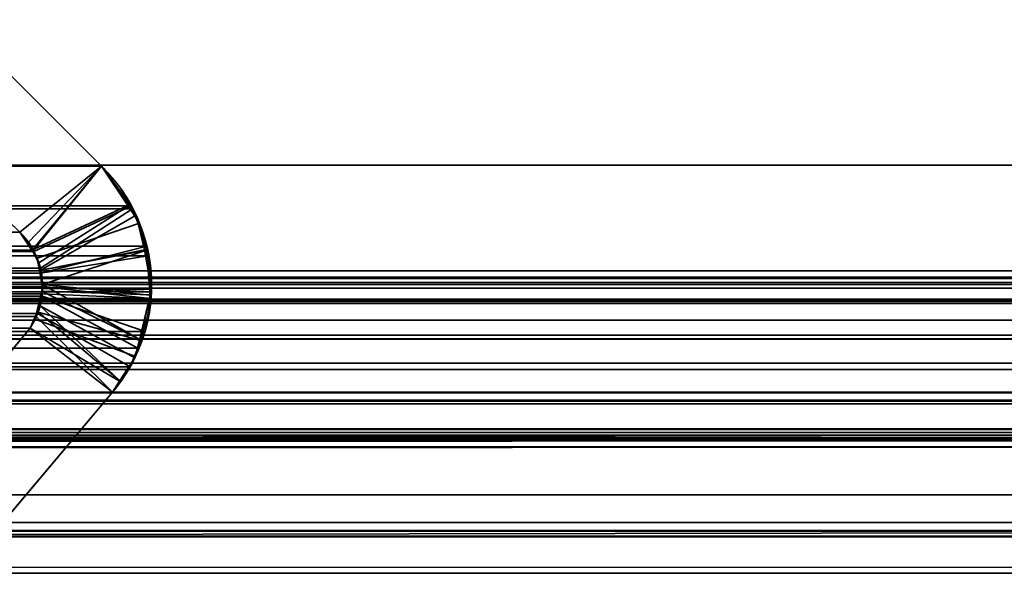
# Model space of a CAD drawing. Header units: millimetres. Extents: x -603 to 3703, y -115 to 249.
# Tile 574 of 656: x 1960.98 to 1966.61, y 0.2 to 3.48. Entities that reach past the tile are written whole.
import ezdxf

# ---------------------------------------------------------------- set-up
doc = ezdxf.new("R2010")
doc.units = ezdxf.units.MM
doc.layers.add('152', color=7, linetype='Continuous', true_color=0xffffff)

# ---------------------------------------------------------------- blocks, each defined once
blk = doc.blocks.new('UG_SURFACE_002')
at = {"layer": '152', "color": 252, "linetype": 'Continuous', "lineweight": 35}
for points in [[(2165, -13.3, 2212.25), (2165, 230.4, 2212.25), (835, 230.4, 2212.25), (835, -13.3, 2212.25)], [(985, -13.3, 2062.2499), (985, 230.4, 2062.2499), (2015.0001, 230.4, 2062.2499), (2015.0001, -13.3, 2062.2499)]]:
    blk.add_3dface(points, dxfattribs=at)
blk = doc.blocks.new('UG_SURFACE_145')
at = {"layer": '152', "color": 7, "linetype": 'Continuous', "lineweight": 35}
for points in [[(1974.175, 2.6459, 2019.4249), (1974.1284, 5.9608, 2019.3784), (1025.8716, 5.9608, 2019.3784), (1025.825, 2.6459, 2019.4249)], [(1026.7951, 2.0412, 2018.4548), (1026.8776, 4.9715, 2018.3723), (1973.1224, 4.9715, 2018.3723), (1973.2049, 2.0412, 2018.4548)], [(1039.8064, 3.8936, 2005.4436), (1038.5557, 2.6395, 2006.6943), (1961.4443, 2.6395, 2006.6943), (1960.1936, 3.8936, 2005.4436)], [(1960.9771, 2.2621, 2006.227), (1959.729, 3.4787, 2004.9789), (1960.1936, 3.8936, 2005.4436), (1961.4443, 2.6395, 2006.6943)], [(1959.729, 3.4787, 2004.9789), (1960.9771, 2.2621, 2006.227), (1039.0229, 2.2621, 2006.227), (1040.271, 3.4787, 2004.9789)], [(1974.1695, 1.0733, 2019.4194), (1025.825, 2.6459, 2019.4249), (1025.7392, 0.3108, 2019.5107)], [(1974.1695, 1.0733, 2019.4194), (1974.175, 2.6459, 2019.4249), (1025.825, 2.6459, 2019.4249)], [(1961.6159, 2.4134, 2006.866), (1961.4443, 2.6395, 2006.6943), (1038.5557, 2.6395, 2006.6943), (1038.3841, 2.4134, 2006.866)], [(1961.4443, 2.6395, 2006.6943), (1961.0555, 2.1585, 2006.3055), (1960.9771, 2.2621, 2006.227)], [(1961.0584, 2.151, 2006.3083), (1961.0555, 2.1585, 2006.3055), (1961.4443, 2.6395, 2006.6943), (1961.6159, 2.4134, 2006.866)], [(1961.705, 2.1819, 2006.9549), (1961.6225, 2.3964, 2006.8724), (1038.3775, 2.3964, 2006.8724), (1038.295, 2.1819, 2006.9549)], [(1038.3841, 2.4134, 2006.866), (1038.3775, 2.3964, 2006.8724), (1961.6225, 2.3964, 2006.8724)], [(1038.3841, 2.4134, 2006.866), (1961.6225, 2.3964, 2006.8724), (1961.6159, 2.4134, 2006.866)], [(1961.6159, 2.4134, 2006.866), (1961.6225, 2.3964, 2006.8724), (1961.0955, 2.0554, 2006.3455), (1961.0584, 2.151, 2006.3083)], [(1961.0989, 2.027, 2006.3488), (1961.0955, 2.0554, 2006.3455), (1961.6225, 2.3964, 2006.8724), (1961.705, 2.1819, 2006.9549)], [(1038.9439, 2.1469, 2006.3062), (1039.0229, 2.2621, 2006.227), (1960.9771, 2.2621, 2006.227)], [(1960.9771, 2.2621, 2006.227), (1961.0555, 2.1585, 2006.3055), (1038.9439, 2.1469, 2006.3062)], [(1038.295, 2.1819, 2006.9549), (1038.2897, 2.1271, 2006.9604), (1961.7103, 2.1271, 2006.9604)], [(1038.295, 2.1819, 2006.9549), (1961.7103, 2.1271, 2006.9604), (1961.705, 2.1819, 2006.9549)], [(1961.0955, 2.0554, 2006.3455), (1038.927, 2.1222, 2006.3231), (1038.9439, 2.1469, 2006.3062)], [(1961.0555, 2.1585, 2006.3055), (1961.0584, 2.151, 2006.3083), (1038.9439, 2.1469, 2006.3062)], [(1038.9439, 2.1469, 2006.3062), (1961.0584, 2.151, 2006.3083), (1961.0955, 2.0554, 2006.3455)], [(1961.705, 2.1819, 2006.9549), (1961.7103, 2.1271, 2006.9604), (1961.0989, 2.027, 2006.3488)], [(1961.7307, 1.9194, 2006.9807), (1038.2897, 2.1271, 2006.9604), (1038.2693, 1.9194, 2006.9807)], [(1961.7307, 1.9194, 2006.9807), (1961.7103, 2.1271, 2006.9604), (1038.2897, 2.1271, 2006.9604)], [(1961.0955, 2.0554, 2006.3455), (1038.8988, 2.0275, 2006.3512), (1038.927, 2.1222, 2006.3231)], [(1961.7103, 2.1271, 2006.9604), (1961.7307, 1.9194, 2006.9807), (1961.1082, 1.9483, 2006.3581), (1961.0989, 2.027, 2006.3488)], [(1026.7951, 2.0412, 2018.4548), (1973.2049, 2.0412, 2018.4548), (1973.1883, 1.8784, 2018.4383), (1026.8117, 1.8784, 2018.4383)], [(1961.0955, 2.0554, 2006.3455), (1961.0989, 2.027, 2006.3488), (1038.8988, 2.0275, 2006.3512)], [(1029.6266, 1.997, 2015.6233), (1027.7102, 1.295, 2017.5397), (1972.2898, 1.295, 2017.5397), (1970.3734, 1.997, 2015.6233)], [(1029.6266, 1.997, 2015.6233), (1970.3734, 1.997, 2015.6233), (1970.2933, 2.0043, 2015.5432)], [(1029.7089, 1.9934, 2015.5411), (1029.6266, 1.997, 2015.6233), (1970.2933, 2.0043, 2015.5432)], [(1970.2933, 2.0043, 2015.5432), (1970.291, 2.0038, 2015.5411), (1029.7089, 1.9934, 2015.5411)], [(1029.8151, 1.9887, 2015.435), (1029.7089, 1.9934, 2015.5411), (1970.291, 2.0038, 2015.5411)], [(1029.8151, 1.9887, 2015.435), (1970.291, 2.0038, 2015.5411), (1970.1668, 1.974, 2015.4169)], [(1970.1668, 1.974, 2015.4169), (1029.8339, 1.982, 2015.4161), (1029.8151, 1.9887, 2015.435)], [(1029.8662, 1.9704, 2015.3837), (1029.8339, 1.982, 2015.4161), (1970.1668, 1.974, 2015.4169)], [(1029.8662, 1.9704, 2015.3837), (1970.1668, 1.974, 2015.4169), (1970.1148, 1.9616, 2015.3649)], [(1038.8924, 1.975, 2006.3577), (1038.8983, 2.026, 2006.3517), (1961.1057, 1.9097, 2006.3558)], [(1961.1057, 1.9097, 2006.3558), (1038.8967, 1.9101, 2006.3534), (1038.8924, 1.975, 2006.3577)], [(1961.1082, 1.9483, 2006.3581), (1038.8983, 2.026, 2006.3517), (1038.8988, 2.0275, 2006.3512)], [(1961.1082, 1.9483, 2006.3581), (1961.1057, 1.9097, 2006.3558), (1038.8983, 2.026, 2006.3517)], [(1038.8988, 2.0275, 2006.3512), (1961.0989, 2.027, 2006.3488), (1961.1082, 1.9483, 2006.3581)], [(1970.1148, 1.9616, 2015.3649), (1029.9113, 1.938, 2015.3387), (1029.8662, 1.9704, 2015.3837)], [(1970.1148, 1.9616, 2015.3649), (1970.0878, 1.941, 2015.3377), (1029.9113, 1.938, 2015.3387)], [(1030.0065, 1.8695, 2015.2435), (1029.9113, 1.938, 2015.3387), (1970.0878, 1.941, 2015.3377)], [(1030.0065, 1.8695, 2015.2435), (1970.0878, 1.941, 2015.3377), (1969.9935, 1.8695, 2015.2435)], [(1038.2693, 1.9194, 2006.9807), (1038.2754, 1.8818, 2006.9747), (1961.7246, 1.8818, 2006.9747), (1961.7307, 1.9194, 2006.9807)], [(1961.1057, 1.9097, 2006.3558), (1961.1082, 1.9483, 2006.3581), (1961.7246, 1.8818, 2006.9747)], [(1961.1082, 1.9483, 2006.3581), (1961.7307, 1.9194, 2006.9807), (1961.7246, 1.8818, 2006.9747)], [(1026.8117, 1.8784, 2018.4383), (1973.1883, 1.8784, 2018.4383), (1973.1793, 1.8544, 2018.4293)], [(1973.1793, 1.8544, 2018.4293), (1026.8185, 1.8526, 2018.4314), (1026.8117, 1.8784, 2018.4383)], [(1969.9935, 1.8695, 2015.2435), (1030.0086, 1.8664, 2015.2414), (1030.0065, 1.8695, 2015.2435)], [(1969.9935, 1.8695, 2015.2435), (1969.9914, 1.8664, 2015.2414), (1030.0086, 1.8664, 2015.2414)], [(1030.0086, 1.8664, 2015.2414), (1969.9914, 1.8664, 2015.2414), (1969.9214, 1.7573, 2015.1713), (1030.0786, 1.7573, 2015.1713)], [(1961.6939, 1.6931, 2006.9439), (1038.2754, 1.8818, 2006.9747), (1038.3061, 1.6931, 2006.9439)], [(1961.6939, 1.6931, 2006.9439), (1961.7246, 1.8818, 2006.9747), (1038.2754, 1.8818, 2006.9747)], [(1038.8967, 1.9101, 2006.3534), (1961.1057, 1.9097, 2006.3558), (1961.1048, 1.8959, 2006.3548)], [(1038.8993, 1.8701, 2006.3508), (1038.8967, 1.9101, 2006.3534), (1961.1048, 1.8959, 2006.3548)], [(1961.1048, 1.8959, 2006.3548), (1038.9141, 1.8134, 2006.336), (1038.8993, 1.8701, 2006.3508)], [(1038.9141, 1.8134, 2006.336), (1961.1048, 1.8959, 2006.3548), (1961.0796, 1.7957, 2006.3295)], [(1961.6535, 1.5969, 2006.9034), (1961.6088, 1.4909, 2006.8588), (1961.0796, 1.7957, 2006.3295), (1961.1048, 1.8959, 2006.3548)], [(1961.7246, 1.8818, 2006.9747), (1961.6939, 1.6931, 2006.9439), (1961.1048, 1.8959, 2006.3548), (1961.1057, 1.9097, 2006.3558)], [(1961.1048, 1.8959, 2006.3548), (1961.6939, 1.6931, 2006.9439), (1961.6535, 1.5969, 2006.9034)], [(1026.8308, 1.8061, 2018.4193), (1026.8185, 1.8526, 2018.4314), (1973.1793, 1.8544, 2018.4293)], [(1026.8308, 1.8061, 2018.4193), (1973.1793, 1.8544, 2018.4293), (1973.1114, 1.6712, 2018.3613)], [(1026.8308, 1.8061, 2018.4193), (1973.1114, 1.6712, 2018.3613), (1973.0958, 1.65, 2018.3458)], [(1973.0958, 1.65, 2018.3458), (1026.9051, 1.6498, 2018.3449), (1026.8308, 1.8061, 2018.4193)], [(1038.9141, 1.8134, 2006.336), (1961.0796, 1.7957, 2006.3295), (1961.0711, 1.7793, 2006.3212)], [(1961.0711, 1.7793, 2006.3212), (1038.9301, 1.7805, 2006.32), (1038.9141, 1.8134, 2006.336)], [(1030.0786, 1.7573, 2015.1713), (1969.9214, 1.7573, 2015.1713), (1969.2748, 1.0739, 2014.5247), (1030.7252, 1.0739, 2014.5247)], [(1038.9301, 1.7805, 2006.32), (1961.0711, 1.7793, 2006.3212), (1961.0372, 1.7131, 2006.2871)], [(1961.0372, 1.7131, 2006.2871), (1038.9628, 1.7131, 2006.2871), (1038.9301, 1.7805, 2006.32)], [(1961.5073, 1.345, 2006.7573), (1961.0372, 1.7131, 2006.2871), (1961.0711, 1.7793, 2006.3212)], [(1961.0711, 1.7793, 2006.3212), (1961.0796, 1.7957, 2006.3295), (1961.6088, 1.4909, 2006.8588), (1961.5073, 1.345, 2006.7573)], [(1038.3061, 1.6931, 2006.9439), (1038.3465, 1.5969, 2006.9034), (1961.6535, 1.5969, 2006.9034), (1961.6939, 1.6931, 2006.9439)], [(1961.0372, 1.7131, 2006.2871), (1960.485, 1.0529, 2005.7349), (1039.515, 1.0529, 2005.7349), (1038.9628, 1.7131, 2006.2871)], [(1960.485, 1.0529, 2005.7349), (1961.0372, 1.7131, 2006.2871), (1961.5073, 1.345, 2006.7573), (1960.5689, 0.2303, 2005.8188)], [(1026.9051, 1.6498, 2018.3449), (1973.0958, 1.65, 2018.3458), (1972.993, 1.5104, 2018.2431)], [(1026.9184, 1.6214, 2018.3315), (1026.9051, 1.6498, 2018.3449), (1972.993, 1.5104, 2018.2431)], [(1026.9184, 1.6214, 2018.3315), (1972.993, 1.5104, 2018.2431), (1972.9424, 1.4748, 2018.1923)], [(1972.9424, 1.4748, 2018.1923), (1027.0568, 1.4692, 2018.1932), (1026.9184, 1.6214, 2018.3315)], [(1961.6535, 1.5969, 2006.9034), (1038.3465, 1.5969, 2006.9034), (1038.3912, 1.4909, 2006.8588)], [(1961.6088, 1.4909, 2006.8588), (1961.6535, 1.5969, 2006.9034), (1038.3912, 1.4909, 2006.8588)], [(1027.079, 1.4448, 2018.1711), (1027.0568, 1.4692, 2018.1932), (1972.9424, 1.4748, 2018.1923)], [(1027.079, 1.4448, 2018.1711), (1972.9424, 1.4748, 2018.1923), (1972.7571, 1.3446, 2018.007)], [(1038.3912, 1.4909, 2006.8588), (1038.4927, 1.345, 2006.7573), (1961.5073, 1.345, 2006.7573), (1961.6088, 1.4909, 2006.8588)], [(1027.079, 1.4448, 2018.1711), (1972.7571, 1.3446, 2018.007), (1972.7485, 1.3429, 2017.9985)], [(1972.7485, 1.3429, 2017.9985), (1027.2546, 1.3554, 2017.9954), (1027.079, 1.4448, 2018.1711)], [(1027.3538, 1.3048, 2017.8962), (1027.2546, 1.3554, 2017.9954), (1972.7485, 1.3429, 2017.9985)], [(1027.47, 1.3016, 2017.7801), (1027.3538, 1.3048, 2017.8962), (1972.7485, 1.3429, 2017.9985)], [(1972.7485, 1.3429, 2017.9985), (1972.5286, 1.3, 2017.7786), (1027.47, 1.3016, 2017.7801)], [(1027.47, 1.3016, 2017.7801), (1972.5286, 1.3, 2017.7786), (1972.4199, 1.2788, 2017.6699)], [(1027.7102, 1.295, 2017.5397), (1027.47, 1.3016, 2017.7801), (1972.4199, 1.2788, 2017.6699)], [(1038.4927, 1.345, 2006.7573), (1039.4311, 0.2303, 2005.8188), (1960.5689, 0.2303, 2005.8188), (1961.5073, 1.345, 2006.7573)], [(1972.4199, 1.2788, 2017.6699), (1972.2898, 1.295, 2017.5397), (1027.7102, 1.295, 2017.5397)], [(1970.5515, 1.1329, 2015.8014), (1972.0085, 0.5991, 2017.2584), (1027.9915, 0.5991, 2017.2584), (1029.4485, 1.1329, 2015.8014)], [(1970.5515, 1.1329, 2015.8014), (1029.4485, 1.1329, 2015.8014), (1029.4968, 1.1297, 2015.7533)], [(1970.5011, 1.1363, 2015.7511), (1029.4968, 1.1297, 2015.7533), (1029.5606, 1.1255, 2015.6894)], [(1970.5011, 1.1363, 2015.7511), (1970.5031, 1.1361, 2015.753), (1029.4968, 1.1297, 2015.7533)], [(1029.4968, 1.1297, 2015.7533), (1970.5031, 1.1361, 2015.753), (1970.5515, 1.1329, 2015.8014)], [(1029.5606, 1.1255, 2015.6894), (1970.4316, 1.1144, 2015.6815), (1970.5011, 1.1363, 2015.7511)], [(1025.7392, 0.3108, 2019.5107), (1974.2143, 0.3098, 2019.4643), (1974.1695, 1.0733, 2019.4194)], [(1029.5606, 1.1255, 2015.6894), (1029.5691, 1.1208, 2015.6808), (1970.4316, 1.1144, 2015.6815)], [(1970.3826, 1.0991, 2015.6326), (1029.5691, 1.1208, 2015.6808), (1029.6334, 1.0854, 2015.6167)], [(1970.3826, 1.0991, 2015.6326), (1970.4316, 1.1144, 2015.6815), (1029.5691, 1.1208, 2015.6808)], [(1029.6334, 1.0854, 2015.6167), (1970.3674, 1.0845, 2015.6174), (1970.3826, 1.0991, 2015.6326)], [(1970.3674, 1.0845, 2015.6174), (1029.6334, 1.0854, 2015.6167), (1029.6433, 1.08, 2015.6066)], [(1029.6433, 1.08, 2015.6066), (1970.3143, 1.0331, 2015.5642), (1970.3674, 1.0845, 2015.6174)], [(1029.6433, 1.08, 2015.6066), (1029.6857, 1.0331, 2015.5642), (1970.3143, 1.0331, 2015.5642)], [(1031.0248, 0.7572, 2014.2252), (1030.7252, 1.0739, 2014.5247), (1969.2748, 1.0739, 2014.5247)], [(1031.0248, 0.7572, 2014.2252), (1969.2748, 1.0739, 2014.5247), (1968.9752, 0.7572, 2014.2252)], [(1970.3143, 1.0331, 2015.5642), (1029.6857, 1.0331, 2015.5642), (1030.3921, 0.4409, 2014.858)], [(1030.3921, 0.4409, 2014.858), (1969.6422, 0.342, 2014.8921), (1970.3143, 1.0331, 2015.5642)], [(1968.9752, 0.7572, 2014.2252), (1967.5883, -0.0176, 2012.8384), (1032.4117, -0.0176, 2012.8384), (1031.0248, 0.7572, 2014.2252)], [(1027.577, 0.516, 2017.673), (1972.0085, 0.5991, 2017.2584), (1972.3992, 0.5179, 2017.6492)], [(1027.577, 0.516, 2017.673), (1027.9915, 0.5991, 2017.2584), (1972.0085, 0.5991, 2017.2584)], [(1026.7696, -0.8721, 2018.4803), (1973.1926, 0.5499, 2018.4426), (1973.187, -0.4242, 2018.4369)], [(1026.7696, -0.8721, 2018.4803), (1026.8074, 0.5499, 2018.4426), (1973.1926, 0.5499, 2018.4426)], [(1026.8124, 0.5521, 2018.4376), (1973.1876, 0.5521, 2018.4376), (1973.1926, 0.5499, 2018.4426), (1026.8074, 0.5499, 2018.4426)], [(1973.1853, 0.5531, 2018.4352), (1026.8124, 0.5521, 2018.4376), (1026.8147, 0.5531, 2018.4352)], [(1973.1853, 0.5531, 2018.4352), (1973.1876, 0.5521, 2018.4376), (1026.8124, 0.5521, 2018.4376)], [(1026.8147, 0.5531, 2018.4352), (1026.8216, 0.5528, 2018.4283), (1973.1784, 0.5528, 2018.4283)], [(1973.1784, 0.5528, 2018.4283), (1973.1853, 0.5531, 2018.4352), (1026.8147, 0.5531, 2018.4352)], [(1026.8216, 0.5528, 2018.4283), (1026.8433, 0.5517, 2018.4066), (1973.1567, 0.5518, 2018.4066)], [(1973.1567, 0.5518, 2018.4066), (1973.1784, 0.5528, 2018.4283), (1026.8216, 0.5528, 2018.4283)], [(1973.1025, 0.5494, 2018.3525), (1973.1567, 0.5518, 2018.4066), (1026.8433, 0.5517, 2018.4066)], [(1026.8433, 0.5517, 2018.4066), (1026.8977, 0.5491, 2018.3523), (1973.1025, 0.5494, 2018.3525)], [(1972.4813, 0.5216, 2017.7312), (1973.1025, 0.5494, 2018.3525), (1026.8977, 0.5491, 2018.3523)], [(1026.8977, 0.5491, 2018.3523), (1027.5192, 0.5188, 2017.7307), (1972.4813, 0.5216, 2017.7312)], [(1972.3992, 0.5179, 2017.6492), (1972.4813, 0.5216, 2017.7312), (1027.5192, 0.5188, 2017.7307)], [(1972.3992, 0.5179, 2017.6492), (1027.5192, 0.5188, 2017.7307), (1027.577, 0.516, 2017.673)], [(1969.3426, 0.0339, 2014.5926), (1030.3921, 0.4409, 2014.858), (1031.8078, -0.7461, 2013.4423)], [(1969.3426, 0.0339, 2014.5926), (1969.6422, 0.342, 2014.8921), (1030.3921, 0.4409, 2014.858)], [(1974.3572, -2.122, 2019.6073), (1025.7392, 0.3108, 2019.5107), (1025.651, -2.0878, 2019.599)], [(1974.3572, -2.122, 2019.6073), (1974.2143, 0.3098, 2019.4643), (1025.7392, 0.3108, 2019.5107)]]:
    blk.add_3dface(points, dxfattribs=at)
blk = doc.blocks.new('UG_SURFACE_146')
at = {"layer": '152', "color": 7, "linetype": 'Continuous', "lineweight": 35}
for points in [[(1960.1936, 3.8936, -7.75), (1961.4443, 2.6395, -7.75), (1960.9771, 2.2621, -7.75), (1959.729, 3.4787, -7.75)], [(1961.4443, 2.6395, 2006.6943), (1960.1936, 3.8936, 2005.4436), (1959.729, 3.4787, 2004.9789), (1960.9771, 2.2621, 2006.227)], [(1960.1936, 3.8936, 2005.4436), (1961.4443, 2.6395, 2006.6943), (1961.4443, 2.6395, -7.75), (1960.1936, 3.8936, -7.75)], [(1959.729, 3.4787, -7.75), (1960.9771, 2.2621, -7.75), (1960.9771, 2.2621, 2006.227), (1959.729, 3.4787, 2004.9789)], [(1961.0462, 2.1587, -7.75), (1960.9771, 2.2621, -7.75), (1961.4443, 2.6395, -7.75), (1961.5958, 2.4137, -7.75)], [(1960.9771, 2.2621, 2006.227), (1961.0267, 2.2044, 2006.2766), (1961.4443, 2.6395, 2006.6943)], [(1961.4443, 2.6395, 2006.6943), (1961.0267, 2.2044, 2006.2766), (1961.0493, 2.1596, 2006.2993)], [(1961.0493, 2.1596, 2006.2993), (1961.0868, 2.086, 2006.3367), (1961.604, 2.4145, 2006.8541), (1961.4443, 2.6395, 2006.6943)], [(1961.5958, 2.4137, -7.75), (1961.4443, 2.6395, -7.75), (1961.4443, 2.6395, 2006.6943)], [(1961.4443, 2.6395, 2006.6943), (1961.604, 2.4145, 2006.8541), (1961.5958, 2.4137, -7.75)], [(1961.5958, 2.4137, -7.75), (1961.6629, 2.3136, -7.75), (1961.077, 2.1129, -7.75), (1961.0462, 2.1587, -7.75)], [(1961.643, 2.3595, 2006.8929), (1961.604, 2.4145, 2006.8541), (1961.0868, 2.086, 2006.3367), (1961.0941, 2.0424, 2006.3441)], [(1961.6629, 2.3136, -7.75), (1961.5958, 2.4137, -7.75), (1961.604, 2.4145, 2006.8541)], [(1961.604, 2.4145, 2006.8541), (1961.643, 2.3595, 2006.8929), (1961.6629, 2.3136, -7.75)], [(1961.0896, 2.0422, -7.75), (1961.077, 2.1129, -7.75), (1961.6629, 2.3136, -7.75), (1961.6904, 2.1604, -7.75)], [(1961.0941, 2.0424, 2006.3441), (1961.7016, 2.1593, 2006.9516), (1961.643, 2.3595, 2006.8929)], [(1961.6904, 2.1604, -7.75), (1961.6629, 2.3136, -7.75), (1961.643, 2.3595, 2006.8929)], [(1961.643, 2.3595, 2006.8929), (1961.7016, 2.1593, 2006.9516), (1961.6904, 2.1604, -7.75)], [(1961.0462, 2.1587, -7.75), (1961.0267, 2.2044, 2006.2766), (1960.9771, 2.2621, 2006.227)], [(1960.9771, 2.2621, 2006.227), (1960.9771, 2.2621, -7.75), (1961.0462, 2.1587, -7.75)], [(1961.0462, 2.1587, -7.75), (1961.0493, 2.1596, 2006.2993), (1961.0267, 2.2044, 2006.2766)], [(1961.0493, 2.1596, 2006.2993), (1961.0462, 2.1587, -7.75), (1961.077, 2.1129, -7.75)], [(1961.077, 2.1129, -7.75), (1961.0868, 2.086, 2006.3367), (1961.0493, 2.1596, 2006.2993)], [(1961.6904, 2.1604, -7.75), (1961.7312, 1.9331, -7.75), (1961.1081, 1.9401, -7.75), (1961.0896, 2.0422, -7.75)], [(1961.0941, 2.0424, 2006.3441), (1961.1081, 1.9615, 2006.3581), (1961.7016, 2.1593, 2006.9516)], [(1961.1081, 1.9615, 2006.3581), (1961.7212, 1.902, 2006.9711), (1961.7229, 2.0869, 2006.9728), (1961.7016, 2.1593, 2006.9516)], [(1961.7312, 1.9331, -7.75), (1961.6904, 2.1604, -7.75), (1961.7016, 2.1593, 2006.9516)], [(1961.724, 1.9032, -7.75), (1961.7312, 1.9331, -7.75), (1961.7016, 2.1593, 2006.9516)], [(1961.7016, 2.1593, 2006.9516), (1961.7229, 2.0869, 2006.9728), (1961.724, 1.9032, -7.75)], [(1961.0868, 2.086, 2006.3367), (1961.077, 2.1129, -7.75), (1961.0896, 2.0422, -7.75)], [(1961.0896, 2.0422, -7.75), (1961.0941, 2.0424, 2006.3441), (1961.0868, 2.086, 2006.3367)], [(1961.7229, 2.0869, 2006.9728), (1961.7212, 1.902, 2006.9711), (1961.724, 1.9032, -7.75)], [(1961.0941, 2.0424, 2006.3441), (1961.0896, 2.0422, -7.75), (1961.1081, 1.9401, -7.75)], [(1961.1081, 1.9401, -7.75), (1961.1081, 1.9615, 2006.3581), (1961.0941, 2.0424, 2006.3441)], [(1961.1044, 1.9246, -7.75), (1961.076, 1.8059, -7.75), (1961.0794, 1.8073, 2006.3293)], [(1961.724, 1.9032, -7.75), (1961.6621, 1.644, -7.75), (1961.076, 1.8059, -7.75), (1961.1044, 1.9246, -7.75)], [(1961.0794, 1.8073, 2006.3293), (1961.0938, 1.8397, 2006.3438), (1961.1044, 1.9246, -7.75)], [(1961.0938, 1.8397, 2006.3438), (1961.1038, 1.9247, 2006.3539), (1961.1044, 1.9246, -7.75)], [(1961.1038, 1.9247, 2006.3539), (1961.0938, 1.8397, 2006.3438), (1961.6357, 1.542, 2006.8858), (1961.6683, 1.6459, 2006.9182)], [(1961.1081, 1.9401, -7.75), (1961.1038, 1.9247, 2006.3539), (1961.1081, 1.9615, 2006.3581)], [(1961.6683, 1.6459, 2006.9182), (1961.1081, 1.9615, 2006.3581), (1961.1038, 1.9247, 2006.3539)], [(1961.1081, 1.9401, -7.75), (1961.1044, 1.9246, -7.75), (1961.1038, 1.9247, 2006.3539)], [(1961.1044, 1.9246, -7.75), (1961.1081, 1.9401, -7.75), (1961.7312, 1.9331, -7.75), (1961.724, 1.9032, -7.75)], [(1961.6683, 1.6459, 2006.9182), (1961.7203, 1.8123, 2006.9704), (1961.7212, 1.902, 2006.9711), (1961.1081, 1.9615, 2006.3581)], [(1961.6683, 1.6459, 2006.9182), (1961.6621, 1.644, -7.75), (1961.724, 1.9032, -7.75)], [(1961.724, 1.9032, -7.75), (1961.7203, 1.8123, 2006.9704), (1961.6683, 1.6459, 2006.9182)], [(1961.724, 1.9032, -7.75), (1961.7212, 1.902, 2006.9711), (1961.7203, 1.8123, 2006.9704)], [(1961.0372, 1.7131, 2006.2871), (1961.0794, 1.8073, 2006.3293), (1961.0661, 1.7643, -7.75)], [(1961.0794, 1.8073, 2006.3293), (1961.0372, 1.7131, 2006.2871), (1961.5073, 1.345, 2006.7573), (1961.55, 1.4105, 2006.7999)], [(1961.0794, 1.8073, 2006.3293), (1961.076, 1.8059, -7.75), (1961.0661, 1.7643, -7.75)], [(1961.6621, 1.644, -7.75), (1961.6398, 1.5504, -7.75), (1961.0661, 1.7643, -7.75), (1961.076, 1.8059, -7.75)], [(1961.55, 1.4105, 2006.7999), (1961.0938, 1.8397, 2006.3438), (1961.0794, 1.8073, 2006.3293)], [(1961.55, 1.4105, 2006.7999), (1961.6357, 1.542, 2006.8858), (1961.0938, 1.8397, 2006.3438)], [(1961.0661, 1.7643, -7.75), (1961.0372, 1.7131, -7.75), (1961.0372, 1.7131, 2006.2871)], [(1961.0372, 1.7131, -7.75), (1961.0661, 1.7643, -7.75), (1961.6398, 1.5504, -7.75), (1961.5484, 1.4088, -7.75)], [(1961.0372, 1.7131, -7.75), (1960.485, 1.0529, -7.75), (1960.485, 1.0529, 2005.7349), (1961.0372, 1.7131, 2006.2871)], [(1960.485, 1.0529, -7.75), (1961.0372, 1.7131, -7.75), (1961.5073, 1.345, -7.75), (1960.5689, 0.2303, -7.75)], [(1960.5689, 0.2303, 2005.8188), (1961.5073, 1.345, 2006.7573), (1961.0372, 1.7131, 2006.2871), (1960.485, 1.0529, 2005.7349)], [(1961.5484, 1.4088, -7.75), (1961.5073, 1.345, -7.75), (1961.0372, 1.7131, -7.75)], [(1961.6621, 1.644, -7.75), (1961.6683, 1.6459, 2006.9182), (1961.6357, 1.542, 2006.8858)], [(1961.6357, 1.542, 2006.8858), (1961.6398, 1.5504, -7.75), (1961.6621, 1.644, -7.75)], [(1961.55, 1.4105, 2006.7999), (1961.5484, 1.4088, -7.75), (1961.6398, 1.5504, -7.75)], [(1961.6398, 1.5504, -7.75), (1961.6357, 1.542, 2006.8858), (1961.55, 1.4105, 2006.7999)], [(1961.5484, 1.4088, -7.75), (1961.55, 1.4105, 2006.7999), (1961.5073, 1.345, 2006.7573)], [(1961.5073, 1.345, 2006.7573), (1961.5073, 1.345, -7.75), (1961.5484, 1.4088, -7.75)], [(1961.5073, 1.345, 2006.7573), (1960.5689, 0.2303, 2005.8188), (1960.5689, 0.2303, -7.75), (1961.5073, 1.345, -7.75)]]:
    blk.add_3dface(points, dxfattribs=at)
blk = doc.blocks.new('UG_SURFACE_152')
at = {"layer": '152', "color": 252, "linetype": 'Continuous', "lineweight": 35}
for points in [[(1023.5, -30.22, 2021.75), (1976.5, -30.22, 2021.75), (1976.5, 62.62, 2021.75), (1023.5, 62.62, 2021.75)], [(1025, -30.22, 2020.2501), (1025, 62.62, 2020.2501), (1975, 62.62, 2020.2501), (1975, -30.22, 2020.2501)]]:
    blk.add_3dface(points, dxfattribs=at)

msp = doc.modelspace()

# ---------------------------------------------------------------- linework, layer by layer
at = {"layer": '152', "color": 252, "linetype": 'Continuous', "lineweight": -3, "true_color": 0x939598}
for p, q in [((1961.4443, 2.6395, 2006.6943), (1960.1937, 3.8936, 2005.4437)), ((1961.4443, 2.6395, 2006.6943), (1960.1937, 3.8936, 2005.4437)), ((1960.1937, 3.8936, -7.75), (1961.4443, 2.6395, -7.75)), ((1974.175, 2.6459, 2019.425), (1025.825, 2.6459, 2019.425)), ((1038.5557, 2.6395, 2006.6943), (1961.4443, 2.6395, 2006.6943)), ((1961.4443, 2.6395, 2006.6943), (1961.4443, 2.6395, -7.75)), ((1026.7951, 2.0412, 2018.4549), (1973.2049, 2.0412, 2018.4549)), ((1029.6266, 1.997, 2015.6234), (1970.3734, 1.997, 2015.6234)), ((1026.8117, 1.8784, 2018.4383), (1973.1883, 1.8784, 2018.4383)), ((1030.0786, 1.7573, 2015.1714), (1969.9214, 1.7573, 2015.1714)), ((1961.0372, 1.7131, 2006.2872), (1038.9628, 1.7131, 2006.2872)), ((1961.0372, 1.7131, -7.75), (1960.485, 1.0529, -7.75)), ((1961.0372, 1.7131, 2006.2872), (1960.485, 1.0529, 2005.735)), ((1961.0372, 1.7131, 2006.2872), (1960.485, 1.0529, 2005.735)), ((1961.0372, 1.7131, -7.75), (1961.0372, 1.7131, 2006.2872)), ((1038.4927, 1.345, 2006.7573), (1961.5073, 1.345, 2006.7573)), ((1961.5073, 1.345, 2006.7573), (1960.5689, 0.2303, 2005.8189)), ((1961.5073, 1.345, 2006.7573), (1960.5689, 0.2303, 2005.8189)), ((1961.5073, 1.345, -7.75), (1960.5689, 0.2303, -7.75)), ((1961.5073, 1.345, 2006.7573), (1961.5073, 1.345, -7.75)), ((1027.7101, 1.295, 2017.5399), (1972.2899, 1.295, 2017.5399)), ((1970.5515, 1.1329, 2015.8015), (1029.4485, 1.1329, 2015.8015)), ((1970.3143, 1.0331, 2015.5643), (1029.6857, 1.0331, 2015.5643)), ((1972.0084, 0.5991, 2017.2584), (1027.9916, 0.5991, 2017.2584)), ((1973.1926, 0.5499, 2018.4426), (1026.8074, 0.5499, 2018.4426))]:
    msp.add_line(p, q, dxfattribs=at)
for points in [[(1961.4443, 2.6395, -7.75), (1961.8015, 2.2915, -7.75), (1961.8291, 1.7265, -7.75), (1961.5073, 1.345, -7.75)], [(1961.4443, 2.6395, 2006.6943), (1961.8015, 2.2915, 2007.0515), (1961.8291, 1.7265, 2007.0791), (1961.5073, 1.345, 2006.7573)], [(1961.0372, 1.7131, 2006.2872), (1961.1512, 1.8869, 2006.4012), (1961.1257, 2.117, 2006.3757), (1960.977, 2.2621, 2006.227)], [(1960.977, 2.2621, -7.75), (1961.1257, 2.117, -7.75), (1961.1512, 1.8869, -7.75), (1961.0372, 1.7131, -7.75)], [(1963.6124, -0.7357, 2008.8624), (1966.0145, -1.1357, 2011.2645), (1968.4414, -0.1772, 2013.6914), (1969.9214, 1.7573, 2015.1714)], [(1963.6124, -0.7357, -7.75), (1966.0145, -1.1357, -7.75), (1968.4414, -0.1772, -7.75), (1969.9214, 1.7573, -7.75)], [(1963.7144, -1.4582, -7.75), (1966.2053, -1.9092, -7.75), (1968.7426, -0.9513, -7.75), (1970.3143, 1.0331, -7.75)], [(1970.3143, 1.0331, 2015.5643), (1968.7426, -0.9513, 2013.9926), (1966.2053, -1.9092, 2011.4553), (1963.7144, -1.4582, 2008.9644)]]:
    msp.add_open_spline(points, degree=3, dxfattribs=at)
for points, knots in [([(1961.4443, 2.6395, 2006.6943), (1961.5087, 2.5767, 2006.7587), (1961.5682, 2.501, 2006.8182), (1961.6538, 2.3438, 2006.9038), (1961.6849, 2.2651, 2006.9349), (1961.7251, 2.0983, 2006.9751), (1961.7343, 2.0076, 2006.9843), (1961.7276, 1.8421, 2006.9776), (1961.7147, 1.7647, 2006.9647), (1961.6729, 1.6205, 2006.9229), (1961.6435, 1.5522, 2006.8935), (1961.5787, 1.4376, 2006.8287), (1961.5443, 1.3888, 2006.7943), (1961.5073, 1.345, 2006.7573)], [0, 0, 0, 0, 0.216801, 0.216801, 0.388943, 0.388943, 0.56272, 0.56272, 0.714161, 0.714161, 0.867331, 0.867331, 1, 1, 1, 1]), ([(1960.977, 2.2621, 2006.227), (1961.0065, 2.2334, 2006.2565), (1961.0337, 2.1986, 2006.2837), (1961.0641, 2.1427, 2006.3141), (1961.0719, 2.126, 2006.3219), (1961.0853, 2.0915, 2006.3353), (1961.0909, 2.0737, 2006.3409), (1961.1039, 2.0212, 2006.3539), (1961.1084, 1.9845, 2006.3584), (1961.1081, 1.9308, 2006.3581), (1961.107, 1.9132, 2006.357), (1961.1003, 1.861, 2006.3503), (1961.0915, 1.8269, 2006.3415), (1961.0681, 1.7658, 2006.3181), (1961.0536, 1.738, 2006.3036), (1961.0372, 1.7131, 2006.2872)], [0, 0, 0, 0, 0.238349, 0.238349, 0.331151, 0.331151, 0.421599, 0.421599, 0.592102, 0.592102, 0.673842, 0.673842, 0.840562, 0.840562, 1, 1, 1, 1]), ([(1963.6124, -0.7357, 2008.8624), (1964.7368, -0.923, 2009.9868), (1965.8602, -0.8246, 2011.1102), (1967.4986, -0.226, 2012.7486), (1968.0245, 0.0461, 2013.2745), (1969.0276, 0.7643, 2014.2776), (1969.5041, 1.2119, 2014.7541), (1969.9214, 1.7573, 2015.1714)], [0, 0, 0, 0, 0.5, 0.5, 0.75, 0.75, 1, 1, 1, 1]), ([(1963.7144, -1.4582, 2008.9644), (1964.8849, -1.6701, 2010.1349), (1966.0566, -1.583, 2011.3066), (1967.7688, -0.985, 2013.0188), (1968.3191, -0.7102, 2013.5691), (1969.3711, 0.0189, 2014.6211), (1969.8726, 0.4754, 2015.1226), (1970.3143, 1.0331, 2015.5643)], [0, 0, 0, 0, 0.5, 0.5, 0.75, 0.75, 1, 1, 1, 1])]:
    msp.add_open_spline(points, degree=3, knots=knots, dxfattribs=at)

# ---------------------------------------------------------------- block references
for name in ['UG_SURFACE_002', 'UG_SURFACE_152', 'UG_SURFACE_145', 'UG_SURFACE_146']:
    msp.add_blockref(name, (0, 0), dxfattribs=at)

doc.saveas('drawing.dxf')
